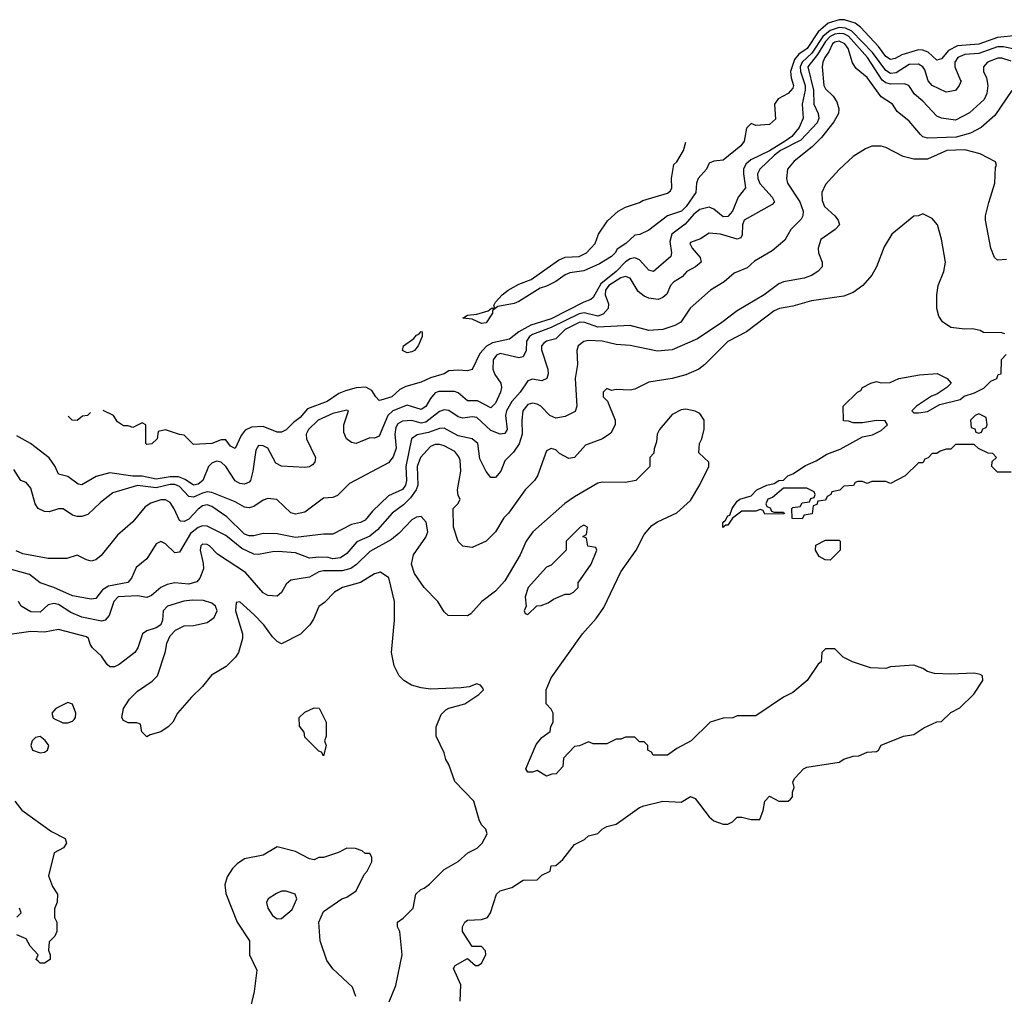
# Model space of a CAD drawing. Header units: inches. Extents: x 2348341 to 2479810, y 460419 to 613669.
# Tile 407 of 656: x 2394663 to 2398900, y 581511 to 585713. Entities that reach past the tile are written whole.
import ezdxf

# ---------------------------------------------------------------- set-up
doc = ezdxf.new("R2010")
doc.units = ezdxf.units.IN
doc.header["$MEASUREMENT"] = 0
doc.layers.add('C3598', color=7, linetype='Continuous')

msp = doc.modelspace()

# ---------------------------------------------------------------- linework, layer by layer
at = {"layer": 'C3598', "color": 2}
for points, elevation in [([(2398954.7, 585645.3), (2398870, 585636.3), (2398790, 585608.6), (2398698.5, 585601.4), (2398659.6, 585580.4), (2398630, 585545.2), (2398610, 585539.3), (2398573, 585573), (2398550, 585582.4), (2398530, 585583), (2398458.3, 585561.7), (2398430, 585546), (2398410, 585541.6), (2398390, 585555.1), (2398358.6, 585598.6), (2398281.3, 585681.3), (2398258.2, 585698.2), (2398212.9, 585712.9), (2398190, 585713.3), (2398142.2, 585697.8), (2398099.5, 585660.5), (2398051.3, 585590), (2398015.2, 585564.8), (2397997.5, 585542.5), (2397980.4, 585490), (2397982.8, 585462.8), (2397992.7, 585430), (2397990, 585418), (2397970, 585395.3), (2397927.3, 585372.7), (2397911.3, 585350), (2397915.3, 585284.7), (2397890, 585262), (2397830, 585258), (2397810, 585266), (2397790, 585246), (2397781, 585190), (2397766, 585170), (2397690, 585108.7), (2397650, 585104), (2397630, 585095.3), (2397618, 585070), (2397582.8, 585030), (2397576, 585010), (2397572, 584970), (2397530.4, 584910), (2397510.5, 584890), (2397450.6, 584869.4), (2397370, 584808), (2397331.6, 584788.4), (2397310, 584786), (2397271.3, 584750), (2397234, 584726), (2397226, 584710), (2397210, 584694), (2397157.5, 584662.5), (2397090, 584633.2), (2397030, 584623.7), (2397010, 584616), (2396970, 584586.6), (2396930, 584566), (2396902.5, 584557.5), (2396810, 584500.7), (2396790, 584492.3), (2396720.7, 584479.3), (2396698, 584462), (2396698, 584450), (2396670, 584409.3), (2396650, 584406), (2396610, 584424), (2396569, 584429), (2396590, 584442), (2396630, 584446), (2396679.3, 584460.7), (2396692.7, 584472.7), (2396707.3, 584472.7), (2396703.1, 584483.1), (2396710, 584498), (2396739, 584530), (2396765.2, 584550), (2396810, 584574.9), (2396864.5, 584595.5), (2396981.5, 584678.5), (2397010, 584690.8), (2397070, 584694.8), (2397102, 584710), (2397139, 584750), (2397154, 584790), (2397192.9, 584847.1), (2397238, 584890), (2397270, 584906), (2397330, 584926), (2397344, 584936), (2397450, 584966.8), (2397463.1, 584976.9), (2397468.7, 584990), (2397468, 585030), (2397478, 585090), (2397490, 585102), (2397519, 585150), (2397529.7, 585186.1)], 78), ([(2398930, 585534.7), (2398890, 585547.3), (2398872.8, 585547.2), (2398827.3, 585530), (2398810.8, 585510), (2398810.8, 585490), (2398823.4, 585463.4), (2398828.7, 585430), (2398824.9, 585395.1), (2398813, 585370), (2398750, 585313.2), (2398690, 585281.2), (2398629.1, 585289.1), (2398610, 585298), (2398550, 585362.7), (2398513, 585393), (2398489, 585430), (2398470, 585436.9), (2398410, 585435.6), (2398390, 585441.7), (2398373.7, 585453.7), (2398310.8, 585550), (2398230, 585642.5), (2398210, 585651.9), (2398190, 585653.6), (2398170, 585651.1), (2398150, 585640.9), (2398130, 585619.3), (2398096.1, 585563.9), (2398054.9, 585510), (2398078.4, 585410), (2398080.3, 585350), (2398099.5, 585310), (2398101.1, 585290), (2398094.6, 585270), (2398024.9, 585195.1), (2397936.9, 585150), (2397911.3, 585130), (2397848.4, 585070), (2397837.6, 585050), (2397839.5, 585030), (2397848.1, 585008.1), (2397900.7, 584950), (2397910.7, 584930), (2397901.4, 584918.6), (2397780.7, 584850), (2397772.7, 584830), (2397772.2, 584787.8), (2397765.5, 584774.5), (2397750, 584769.6), (2397678, 584790), (2397630, 584795.3), (2397592, 584770), (2397550, 584754), (2397546.8, 584750), (2397556, 584730), (2397591, 584690), (2397596, 584670), (2397571, 584650), (2397534, 584630), (2397513.1, 584606.9), (2397476.4, 584583.6), (2397464, 584570), (2397447.9, 584532.1), (2397430, 584517.2), (2397410, 584509.3), (2397370, 584515.1), (2397350, 584523.7), (2397324, 584544), (2397290, 584600.9), (2397270, 584607.6), (2397250, 584603.1), (2397198.5, 584570), (2397183.5, 584550), (2397181.8, 584530), (2397196, 584490), (2397195.3, 584470), (2397174.1, 584445.9), (2397150, 584437.7), (2397091.6, 584451.6), (2397070, 584447.3), (2396950, 584388.7), (2396870, 584358.2), (2396857, 584350), (2396843.2, 584330), (2396841.7, 584290), (2396830, 584262), (2396810, 584258.9), (2396730, 584276.9), (2396714, 584270), (2396700.3, 584250), (2396698.7, 584210), (2396707, 584187), (2396733, 584150), (2396736.4, 584130), (2396732.2, 584110), (2396710, 584062.7), (2396690, 584042.7), (2396632.6, 584072.6), (2396590, 584073.6), (2396550, 584107), (2396534, 584114), (2396465.9, 584114.1), (2396450, 584107), (2396430, 584083.7), (2396410, 584049.5), (2396390, 584036.2), (2396330, 584054.7), (2396268.2, 584030), (2396246.3, 584010), (2396210, 583921.2), (2396190, 583913.2), (2396170, 583914), (2396110, 583889.4), (2396090, 583894), (2396068.7, 583910), (2396057.2, 583937.2), (2396058, 583970), (2396078, 584030), (2396070, 584033.2), (2396010, 584018.7), (2395947.7, 583990), (2395906, 583950), (2395894.9, 583930), (2395896.4, 583910), (2395935.5, 583830), (2395933.4, 583810), (2395922.4, 583797.6), (2395910, 583789.4), (2395890, 583787), (2395790, 583792.3), (2395765.6, 583805.6), (2395730, 583869.2), (2395710, 583879.5), (2395690, 583881.2), (2395679.3, 583860.7), (2395666.4, 583770), (2395655.5, 583730), (2395650, 583722.7), (2395630, 583715.1), (2395610, 583718), (2395590, 583729.3), (2395549.6, 583790), (2395530, 583809.6), (2395510, 583814), (2395490, 583805.6), (2395475.8, 583790), (2395450.2, 583729.8), (2395430, 583714.7), (2395410, 583709.7), (2395374.4, 583734.4), (2395345.9, 583745.9), (2395310, 583746.1), (2395250, 583736.8), (2395190, 583748.9), (2395149.8, 583749.8), (2395050, 583763.1), (2394992.1, 583747.9), (2394930, 583711.8), (2394914, 583714), (2394870, 583747), (2394830, 583757.2), (2394815.1, 583790), (2394790, 583827.6), (2394709.4, 583890), (2394650, 583923.1)], 86), ([(2398950, 585585.1), (2398896.4, 585596.4), (2398870, 585596.5), (2398790, 585567.7), (2398730, 585564.2), (2398699.5, 585550), (2398687.4, 585530), (2398687.2, 585510), (2398711, 585451), (2398714, 585450), (2398706, 585430), (2398690, 585409.3), (2398650, 585401.2), (2398590, 585429.5), (2398571.8, 585450), (2398557.8, 585497.8), (2398549.4, 585510), (2398530, 585522.4), (2398490, 585521.1), (2398434.7, 585485.3), (2398410, 585482.3), (2398390, 585495.1), (2398332.5, 585572.5), (2398244.5, 585664.5), (2398216.9, 585676.9), (2398190, 585679.2), (2398150, 585666.2), (2398119.7, 585640.3), (2398071.2, 585568.8), (2398029.6, 585530.4), (2398021.3, 585510), (2398022.2, 585490), (2398043.2, 585430), (2398043.5, 585410), (2398030.2, 585350), (2398034.4, 585290), (2398016.5, 585250), (2397985.7, 585210), (2397956.9, 585190), (2397890, 585148.9), (2397809.2, 585110.8), (2397788.2, 585091.8), (2397778, 585070), (2397777.4, 585050), (2397786, 584990), (2397754.9, 584950), (2397730.4, 584890), (2397710, 584866.6), (2397690, 584864.5), (2397650, 584898.7), (2397630, 584906.6), (2397590, 584896), (2397564.1, 584875.9), (2397526.6, 584833.4), (2397468.7, 584790), (2397460.6, 584759.4), (2397468, 584710), (2397465.2, 584694.8), (2397390.8, 584630), (2397370, 584636), (2397330, 584680.5), (2397310, 584688.2), (2397290, 584684), (2397270, 584671.1), (2397229, 584630), (2397163.1, 584576.9), (2397130, 584517.2), (2397121, 584510), (2397090, 584498.4), (2396950, 584426.8), (2396861.8, 584398.2), (2396810.2, 584369.8), (2396770, 584339.3), (2396696.9, 584323.1), (2396671.4, 584308.6), (2396643.1, 584276.9), (2396610, 584208), (2396590, 584202), (2396550, 584205.2), (2396510, 584202), (2396490, 584189), (2396430, 584172.7), (2396390, 584153.2), (2396324.5, 584135.5), (2396298.5, 584121.5), (2396264.7, 584090), (2396216.4, 584076.4), (2396210, 584075.3), (2396195.3, 584090), (2396178, 584118), (2396151.9, 584131.9), (2396110, 584129.6), (2396064.4, 584115.6), (2396035.6, 584104.4), (2395986, 584070), (2395900.9, 584039.1), (2395870, 584001.2), (2395840.5, 583979.5), (2395810, 583948), (2395790, 583938), (2395770, 583939), (2395710, 583962.7), (2395660.7, 583959.3), (2395633.2, 583946.8), (2395615.2, 583924.8), (2395590, 583868), (2395570, 583878), (2395550, 583906), (2395530, 583906), (2395489, 583889), (2395410, 583886), (2395370, 583926), (2395350, 583928), (2395290, 583948), (2395258, 583942), (2395254, 583910), (2395231.6, 583888.4), (2395210, 583886), (2395206, 583890), (2395206, 583970), (2395190, 583978), (2395150, 583958), (2395130, 583966), (2395110, 583966), (2395083.1, 583983.1), (2395066, 584010), (2395021.8, 584032.1)], 82), ([(2398932, 585408), (2398858.9, 585301.1), (2398800.7, 585250), (2398754.9, 585225.1), (2398692.9, 585207.1), (2398570, 585203), (2398549.7, 585209.7), (2398538.9, 585218.9), (2398490, 585277.2), (2398438.6, 585318.6), (2398419, 585350), (2398370, 585380.9), (2398310, 585464.5), (2398262.9, 585502.9), (2398247.3, 585527.3), (2398227.8, 585590), (2398214.3, 585610), (2398190, 585620.4), (2398170, 585616.8), (2398160.3, 585610), (2398144.9, 585575.1), (2398127.6, 585550), (2398118.4, 585530), (2398115.5, 585510), (2398123.8, 585430), (2398130, 585416), (2398164.1, 585384.1), (2398179.9, 585359.9), (2398188, 585330), (2398186, 585310), (2398166.4, 585273.6), (2398113.1, 585206.9), (2398073.5, 585166.5), (2397995.2, 585104.8), (2397966.8, 585070), (2397962.8, 585030), (2397967.3, 585010), (2398020.5, 584930), (2398034.9, 584890), (2398032.7, 584870), (2398025.1, 584854.9), (2397982, 584810), (2397955.3, 584764.7), (2397900.9, 584719.1), (2397825.1, 584674.9), (2397793.8, 584646.2), (2397737.5, 584622.5), (2397694.6, 584585.4), (2397636, 584550), (2397548.3, 584471.7), (2397507.7, 584412.3), (2397482.5, 584397.5), (2397430, 584379.5), (2397370, 584375.6), (2397290, 584398), (2397150, 584390.9), (2397090, 584412), (2397070, 584410.8), (2397010, 584380.5), (2396970, 584339.5), (2396930.4, 584329.6), (2396918.4, 584321.6), (2396907.7, 584310), (2396908, 584292), (2396934.9, 584210), (2396936.3, 584190), (2396930.6, 584169.4), (2396910, 584159.3), (2396870, 584166), (2396850, 584159), (2396816.4, 584110), (2396780.3, 584070), (2396757, 584030), (2396754, 584010), (2396760.5, 583950), (2396750, 583933.2), (2396730, 583929.4), (2396690, 583945.1), (2396630, 584002), (2396610, 584005.1), (2396570, 583998.4), (2396550, 584004.5), (2396510, 584032), (2396490, 584034.5), (2396470, 584027.3), (2396410, 583981), (2396390, 583977.3), (2396350, 583988.3), (2396310, 583986), (2396290, 583974), (2396282, 583958), (2396277.4, 583930), (2396283.1, 583870), (2396270, 583832.7), (2396250, 583806), (2396082.5, 583717.5), (2396030, 583666), (2396010, 583657.2), (2395970, 583654), (2395890, 583594), (2395850, 583585.6), (2395830, 583592), (2395769.4, 583649.4), (2395730, 583653.2), (2395710, 583645.2), (2395670, 583618), (2395650, 583612.3), (2395630, 583615.1), (2395590, 583638.4), (2395490, 583678.3), (2395470, 583681), (2395450, 583676.4), (2395410, 583658.5), (2395390, 583661.3), (2395350, 583705.1), (2395330, 583713.5), (2395310, 583713.5), (2395250, 583698.8), (2395170, 583709.6), (2395062.8, 583677.2), (2395010, 583635.3), (2394956.3, 583583.7), (2394930, 583576), (2394910, 583576), (2394890, 583581.2), (2394850, 583609), (2394830, 583609.2), (2394790, 583596), (2394770, 583597.2), (2394742, 583610), (2394728.7, 583630), (2394710, 583698), (2394690, 583722), (2394668, 583730), (2394637.2, 583777.2)], 90), ([(2398910, 584682), (2398870, 584678), (2398858, 584690), (2398842, 584730), (2398819, 584850), (2398819, 584870), (2398833.2, 584926.8), (2398859, 585010), (2398862, 585078), (2398866, 585086), (2398862, 585102), (2398795.5, 585135.5), (2398730, 585154), (2398652, 585150), (2398570, 585113.2), (2398510, 585112.7), (2398464.5, 585124.5), (2398390, 585164), (2398370, 585169), (2398330, 585169), (2398302, 585158), (2398250, 585124), (2398190, 585069.2), (2398130, 585004), (2398114, 584970), (2398115.9, 584935.9), (2398126.8, 584910), (2398171.3, 584870), (2398184.7, 584850), (2398191, 584830), (2398172, 584810), (2398110, 584768), (2398098.8, 584730), (2398101, 584710), (2398116, 584670), (2398116, 584650), (2398098, 584630), (2398070, 584613.2), (2398038.5, 584601.5), (2397950, 584585.2), (2397930, 584577.2), (2397866, 584530), (2397750, 584460.9), (2397684, 584410), (2397579.4, 584340.6), (2397470, 584293.3), (2397407.2, 584287.2), (2397290, 584311.8), (2397230, 584315.6), (2397170, 584329.4), (2397110, 584332.3), (2397090, 584328.7), (2397066, 584310), (2397061, 584290), (2397062.8, 584230), (2397053, 584170), (2397060.7, 584050), (2397053, 584027), (2397010, 584005.2), (2396970, 583999.3), (2396944, 584010), (2396905.2, 584050), (2396890, 584058.4), (2396870, 584062.9), (2396850, 584057), (2396828.4, 584030), (2396823.7, 583990), (2396825.3, 583930), (2396812.1, 583887.9), (2396787.7, 583852.3), (2396750, 583815.3), (2396733.4, 583770), (2396710, 583742.7), (2396690, 583742.7), (2396670, 583769.2), (2396643.1, 583823.1), (2396634.5, 583890), (2396610, 583909.4), (2396550, 583923), (2396490, 583955.1), (2396470, 583954.7), (2396422.6, 583937.4), (2396373.4, 583926.6), (2396348.2, 583910), (2396324.6, 583790), (2396327, 583730), (2396323.1, 583710), (2396310, 583692), (2396250, 583664.5), (2396181.3, 583598.7), (2396150, 583559.3), (2396130, 583549.5), (2396090, 583541.2), (2396010, 583499), (2395970, 583499), (2395850, 583485.1), (2395770, 583500.7), (2395710, 583502), (2395670, 583492.3), (2395650, 583492), (2395630, 583499.5), (2395553.7, 583573.7), (2395490, 583618.7), (2395470, 583625.6), (2395450, 583621.6), (2395430, 583607), (2395390, 583564.2), (2395370, 583554.5), (2395356, 583556), (2395350, 583559), (2395328.1, 583608.1), (2395310, 583636), (2395290, 583646.6), (2395270, 583647), (2395226.7, 583633.3), (2395202.3, 583617.7), (2395150, 583553.2), (2395084.1, 583495.9), (2395012.8, 583407.2), (2394990, 583389), (2394970, 583384), (2394950, 583389), (2394910, 583409), (2394865.4, 583394.6), (2394785.4, 583394.6), (2394675.5, 583415.5), (2394647.2, 583427.2)], 94), ([(2398902, 584362), (2398890, 584366), (2398810, 584368), (2398796.4, 584376.4), (2398763.1, 584383.1), (2398730, 584381.2), (2398670, 584389), (2398633.6, 584413.6), (2398618, 584438), (2398609.2, 584470), (2398609.2, 584530), (2398616, 584570), (2398639.5, 584630), (2398647, 584670), (2398629.5, 584769.5), (2398613.2, 584830), (2398590, 584858), (2398550, 584878), (2398531.1, 584868.9), (2398510, 584868), (2398416, 584790), (2398383.4, 584736.6), (2398350.6, 584650), (2398330, 584614), (2398290.5, 584569.5), (2398250, 584539), (2398210, 584524), (2398070, 584503.7), (2397990, 584480.9), (2397932, 584470), (2397910, 584460.9), (2397790.5, 584369.5), (2397710, 584329.2), (2397611.3, 584230), (2397584.7, 584210), (2397530, 584185.2), (2397470, 584169.2), (2397370, 584153.2), (2397310, 584124), (2397290, 584119), (2397230, 584122), (2397210, 584118), (2397190, 584126), (2397174, 584110), (2397174, 584090), (2397191.6, 584071.6), (2397226, 583990), (2397226, 583970), (2397206.4, 583933.6), (2397170.7, 583909.3), (2397096.9, 583883.1), (2397050, 583829), (2397025.6, 583825.6), (2396986.3, 583846.3), (2396970, 583862), (2396950, 583868.7), (2396930, 583858), (2396890.7, 583750), (2396878.8, 583730), (2396838, 583690), (2396766, 583590), (2396746, 583570), (2396710.6, 583509.4), (2396670, 583469), (2396610, 583442), (2396570, 583448), (2396550, 583468), (2396529.3, 583529.3), (2396528.7, 583610), (2396549, 583631), (2396558, 583650), (2396550, 583666), (2396547.3, 583690), (2396560.7, 583770), (2396558.3, 583818.3), (2396553, 583833), (2396535.1, 583855.1), (2396490, 583879.6), (2396470, 583885.1), (2396450, 583885.1), (2396430, 583876.2), (2396387.4, 583830), (2396372.9, 583790), (2396376.5, 583710), (2396368.9, 583690), (2396344.6, 583655.4), (2396314.3, 583625.7), (2396266, 583590), (2396202.2, 583517.8), (2396169.1, 583490.9), (2396114, 583466), (2396070, 583417), (2396042.6, 583397.4), (2396010, 583393.3), (2395990, 583398.9), (2395950, 583401.1), (2395910, 583396.3), (2395850, 583418.9), (2395775.5, 583424.5), (2395750, 583423.7), (2395690, 583411.6), (2395670, 583413.3), (2395618.4, 583438.4), (2395550, 583493.3), (2395470, 583534), (2395450, 583535.1), (2395430, 583528), (2395397.6, 583502.4), (2395350, 583422), (2395330, 583419), (2395290, 583458), (2395270, 583468), (2395250, 583458), (2395210, 583394), (2395164.5, 583355.5), (2395144, 583310), (2395128.3, 583291.7), (2395044.8, 583275.2), (2395019.3, 583260.7), (2394990, 583222.7), (2394970, 583219.3), (2394890, 583234.5), (2394810, 583269.7), (2394750, 583289.6), (2394705.3, 583325.3), (2394595.6, 583355.6)], 98), ([(2398930, 583766), (2398870, 583766), (2398846, 583790), (2398848.4, 583811.6), (2398866, 583830), (2398850, 583846), (2398830, 583848), (2398788.4, 583868.4), (2398770, 583886), (2398690, 583886), (2398670, 583866), (2398650, 583866), (2398623.6, 583856.4), (2398610, 583846), (2398590, 583846), (2398572.7, 583827.3), (2398558, 583822), (2398550, 583806), (2398530, 583806), (2398474, 583750), (2398410, 583718), (2398390, 583726), (2398330, 583726), (2398310, 583718), (2398290, 583726), (2398270, 583726), (2398258, 583722), (2398251.6, 583708.4), (2398210, 583706), (2398191.6, 583688.4), (2398158, 583682), (2398154, 583670), (2398138, 583662), (2398130, 583646), (2398098, 583642), (2398092.7, 583627.3), (2398078, 583622), (2398072.7, 583587.3), (2398038, 583582), (2398030, 583566), (2397987.3, 583567.3), (2397986, 583610), (2397990, 583614), (2398022, 583618), (2398030, 583634), (2398062, 583638), (2398067.3, 583652.7), (2398082, 583658), (2398086, 583670), (2398082, 583682), (2398050, 583698), (2397950, 583698), (2397902, 583658), (2397882, 583650), (2397874, 583630), (2397878, 583618), (2397892.7, 583612.7), (2397898, 583598), (2397910, 583594), (2397950, 583594), (2397952.7, 583587.3), (2397870, 583586), (2397862, 583602), (2397850, 583606), (2397830, 583598), (2397770, 583598), (2397730, 583568), (2397710, 583538), (2397702, 583538), (2397688, 583528), (2397689, 583550), (2397700.4, 583559.6), (2397710, 583578), (2397719, 583581), (2397729.3, 583610), (2397750, 583641), (2397762, 583650), (2397810, 583664.7), (2397835.3, 583690), (2397878, 583710), (2397910, 583718), (2397930, 583730.8), (2397950, 583731.3), (2397968.7, 583750), (2397990, 583758.8), (2398045.1, 583794.9), (2398090, 583814.8), (2398135.9, 583844.1), (2398194.2, 583865.8), (2398290, 583918), (2398332.9, 583927.1), (2398370, 583946), (2398398, 583970), (2398387.3, 583987.3), (2398350, 583988), (2398290, 583978), (2398250, 583978), (2398230, 583986), (2398207.3, 583987.3), (2398206, 584050), (2398268, 584110), (2398282, 584118), (2398290, 584131), (2398326, 584150), (2398350, 584156), (2398370, 584151.3), (2398408.4, 584151.6), (2398446, 584170), (2398534.6, 584185.4), (2398610.7, 584190.7), (2398654, 584170), (2398672, 584150), (2398652, 584130), (2398610, 584102), (2398586.4, 584093.6), (2398522, 584050), (2398502, 584030), (2398510, 584022), (2398530, 584021), (2398570, 584027.3), (2398622.9, 584057.1), (2398710, 584078.8), (2398727.3, 584092.7), (2398772, 584108), (2398811.6, 584128.4), (2398842, 584158), (2398868, 584170), (2398874, 584186), (2398886, 584190), (2398888.4, 584251.6), (2398907.3, 584272.7)], 98), ([(2396558, 581490), (2396560.4, 581560.4), (2396528.9, 581631.1), (2396536.4, 581643.6), (2396590, 581674), (2396623.6, 581643.6), (2396636.4, 581643.6), (2396650, 581654), (2396668, 581690), (2396667.3, 581707.3), (2396650, 581726), (2396610, 581726), (2396568.7, 581790), (2396568, 581810), (2396578, 581830), (2396590, 581838), (2396650, 581841), (2396675.3, 581850), (2396689, 581870), (2396715.3, 581950), (2396730, 581964.7), (2396780.2, 581979.8), (2396830, 582011), (2396890, 582012), (2396910, 582032), (2396946, 582050), (2396950, 582072), (2396970, 582074), (2397000.4, 582099.6), (2397050, 582164.7), (2397093.6, 582186.4), (2397110, 582202), (2397150, 582211.3), (2397168.7, 582230), (2397190, 582241), (2397230, 582251), (2397330, 582322.8), (2397348, 582330), (2397430, 582350.6), (2397510, 582346.8), (2397550, 582370.8), (2397570, 582362), (2397630, 582282.8), (2397650, 582266), (2397690, 582251.3), (2397710, 582252), (2397730, 582262), (2397750, 582282), (2397770, 582282), (2397810, 582271.3), (2397848, 582272), (2397862, 582310), (2397868.7, 582350), (2397890, 582372), (2397930, 582351.3), (2397970, 582351.3), (2397980.2, 582359.8), (2397988.7, 582370), (2397988.7, 582390), (2397995.3, 582410), (2397990, 582434), (2397998, 582450), (2398035.3, 582490), (2398050, 582497.3), (2398190, 582518), (2398210, 582531.3), (2398250, 582544.7), (2398274, 582546), (2398310, 582562), (2398350, 582564.7), (2398358, 582570), (2398370, 582591.3), (2398466, 582630), (2398510, 582638), (2398553.6, 582666.4), (2398610, 582692), (2398630, 582694), (2398670, 582732), (2398708.4, 582751.6), (2398768.4, 582811.6), (2398808, 582870), (2398806, 582890), (2398796.4, 582896.4), (2398770, 582902), (2398670, 582897.2), (2398600.2, 582900.2), (2398570, 582908.7), (2398550, 582922), (2398510, 582935.3), (2398410, 582928.7), (2398390, 582922), (2398324.7, 582924.7), (2398246, 582950), (2398206, 582970), (2398170, 583006), (2398130, 583006), (2398114, 582990), (2398112, 582950), (2398099.6, 582940.4), (2398052, 582870), (2397990, 582818), (2397950, 582798), (2397830, 582718), (2397750, 582718), (2397731.1, 582708.9), (2397690, 582708), (2397634, 582690), (2397552, 582610), (2397490, 582578), (2397450, 582548.7), (2397388.4, 582548.4), (2397382, 582562), (2397366, 582570), (2397366, 582590), (2397350, 582606), (2397330, 582606), (2397310, 582626), (2397270, 582626), (2397250, 582618), (2397230, 582618), (2397190, 582598), (2397130, 582598), (2397110, 582606), (2397071.6, 582588.4), (2397050, 582586), (2397003.6, 582536.4), (2396999.6, 582500.4), (2396971.6, 582468.4), (2396952.7, 582467.3), (2396930, 582458), (2396890, 582482), (2396870, 582475.3), (2396850, 582475.3), (2396841.2, 582490), (2396884.8, 582595.2), (2396910, 582624.7), (2396946, 582650), (2396948.4, 582671.6), (2396958, 582690), (2396958, 582730), (2396950, 582746), (2396928, 582770), (2396928.7, 582830), (2396950, 582882), (2397084, 583070), (2397143.3, 583136.7), (2397176.6, 583183.4), (2397250, 583338), (2397316, 583430), (2397350, 583498), (2397383.2, 583536.8), (2397406.8, 583553.2), (2397490, 583591), (2397550, 583644.7), (2397590, 583712), (2397628, 583790), (2397628, 583810), (2397586, 583850), (2397588, 583890), (2397598, 583910), (2397608.9, 583951.1), (2397609, 583990), (2397590, 584019), (2397569.3, 584029.3), (2397530, 584037.2), (2397510, 584034), (2397470, 584014), (2397416, 583950), (2397406, 583930), (2397403.6, 583896.4), (2397392.7, 583867.3), (2397391.6, 583848.4), (2397374, 583830), (2397374, 583790), (2397314, 583730), (2397270, 583722), (2397170, 583724), (2397150, 583719), (2397050, 583660.9), (2397008.7, 583631.3), (2396870.5, 583509.5), (2396842.8, 583470), (2396816.3, 583410), (2396750, 583299), (2396710, 583254), (2396650.9, 583209.1), (2396603.6, 583156.4), (2396590, 583148), (2396506, 583150), (2396490, 583166), (2396462, 583210), (2396404, 583270), (2396361.2, 583330), (2396349.4, 583370), (2396357.2, 583410), (2396410, 583486), (2396419.3, 583510), (2396411.7, 583551.7), (2396390, 583575.3), (2396370, 583573.2), (2396350, 583561.2), (2396296.4, 583503.6), (2396263.4, 583476.6), (2396170, 583425.6), (2396111.4, 583368.6), (2396087.9, 583352.1), (2396050, 583341.7), (2395970, 583342.4), (2395950, 583337.6), (2395910, 583314.5), (2395830, 583301.2), (2395810, 583284), (2395790, 583249), (2395770, 583233.2), (2395730, 583236), (2395710, 583246.6), (2395634.8, 583334.8), (2395513.6, 583413.6), (2395479, 583450), (2395470, 583455.1), (2395450, 583456), (2395442.8, 583450), (2395439.1, 583430), (2395452.7, 583372.7), (2395453, 583350), (2395438, 583310), (2395424.9, 583295.1), (2395390, 583284.2), (2395330.3, 583289.7), (2395297, 583283), (2395270.3, 583269.7), (2395230, 583235.1), (2395210, 583227), (2395170, 583234.7), (2395086, 583230), (2395067.7, 583210), (2395047.3, 583150), (2395030.4, 583129.6), (2395014.9, 583125.1), (2394930, 583142.4), (2394883.1, 583163.1), (2394830, 583196.9), (2394810, 583201.6), (2394784.7, 583195.3), (2394750, 583163.7), (2394710, 583166), (2394669.6, 583189.6), (2394658, 583210)], 102), ([(2394967, 584023), (2394954, 584010), (2394932.7, 584007.3), (2394910, 583988), (2394888, 583990), (2394871, 584007)], 82), ([(2396252.9, 581487.1), (2396282, 581558), (2396308.7, 581690), (2396298, 581790), (2396288, 581810), (2396288, 581830), (2396312.9, 581847.1), (2396355.3, 581890), (2396368, 581950), (2396388.7, 581970), (2396404, 581976), (2396426, 581994), (2396490, 582056), (2396550, 582091), (2396591.9, 582128.1), (2396631.5, 582148.5), (2396652.7, 582170), (2396674, 582210), (2396668.7, 582230), (2396650, 582248.7), (2396639.3, 582270), (2396617, 582350), (2396535.9, 582435.9), (2396510, 582508), (2396497.2, 582530), (2396490, 582558), (2396455.3, 582630), (2396455.3, 582670), (2396476, 582724), (2396496, 582744), (2396509.3, 582750.7), (2396578, 582770), (2396638, 582810), (2396658, 582830), (2396656.4, 582836.4), (2396646, 582850), (2396630, 582855.3), (2396596.9, 582843.1), (2396562, 582838), (2396430, 582833.2), (2396390, 582838), (2396348.7, 582850), (2396315.3, 582870), (2396295.3, 582890), (2396273.6, 582933.6), (2396262.7, 582990), (2396275.1, 583130), (2396275.1, 583210), (2396251.9, 583311.9), (2396216, 583336), (2396190, 583329.2), (2396130, 583292), (2396052, 583270), (2396018, 583250), (2395974.4, 583205.6), (2395950, 583188), (2395926.4, 583133.6), (2395910.9, 583109.1), (2395871.1, 583068.9), (2395790, 583028), (2395770, 583038), (2395750, 583058), (2395714, 583110), (2395670, 583154), (2395610, 583208), (2395594, 583206), (2395592, 583170), (2395621, 583070), (2395621, 583050), (2395604.7, 582990), (2395591.3, 582970), (2395551.3, 582930), (2395487.7, 582892.3), (2395450, 582844), (2395402, 582798), (2395342, 582730), (2395322, 582690), (2395302, 582670), (2395270, 582648.7), (2395223.6, 582636.4), (2395210, 582628), (2395188.4, 582648.4), (2395182, 582682), (2395167.3, 582687.3), (2395130, 582688), (2395110, 582698), (2395102, 582710), (2395109, 582750), (2395135.3, 582790), (2395170, 582824.7), (2395233.2, 582866.8), (2395255.3, 582890), (2395290, 582994), (2395295.3, 583030), (2395310, 583062), (2395333.6, 583086.4), (2395370, 583104.7), (2395410, 583106), (2395470, 583118.8), (2395499.6, 583140.4), (2395512.7, 583170), (2395505.2, 583190), (2395490, 583202.7), (2395454, 583214), (2395404.7, 583215.3), (2395368.4, 583211.6), (2395298, 583190), (2395280.7, 583170), (2395277.3, 583130), (2395270.7, 583109.3), (2395250, 583096), (2395210, 583084), (2395191.3, 583070), (2395171.3, 583010), (2395158, 582990), (2395090, 582939), (2395070, 582929), (2395050, 582928.7), (2395039, 582939), (2395014.8, 582974.8), (2394975.3, 583010), (2394965.6, 583025.6), (2394959, 583050), (2394950, 583057.2), (2394830, 583089), (2394770, 583077.2), (2394710, 583080.9), (2394630, 583069)], 106), ([(2394642, 582350), (2394672.3, 582312.3), (2394799.9, 582219.9), (2394858, 582190), (2394864.7, 582170), (2394850.6, 582149.4), (2394811.1, 582128.9), (2394786, 582030), (2394803.5, 581983.5), (2394824.7, 581950), (2394823.6, 581916.4), (2394812.7, 581887.3), (2394812, 581870), (2394812, 581850), (2394822, 581830), (2394822, 581790), (2394814, 581770), (2394790, 581746), (2394786, 581710), (2394794, 581690), (2394794, 581670), (2394770, 581654), (2394750, 581654), (2394741.5, 581661.5), (2394734, 581670), (2394742, 581690), (2394707.2, 581727.2), (2394690, 581758), (2394650, 581775.3)], 106), ([(2396109, 581510), (2396095.3, 581550), (2396010, 581629), (2395984.8, 581664.8), (2395955.1, 581750), (2395949.3, 581829.3), (2395970, 581876), (2396049.4, 581930.6), (2396070, 581938), (2396110, 581964.7), (2396144.7, 582035.3), (2396158, 582050), (2396178, 582090), (2396178, 582110), (2396170, 582126), (2396150, 582126), (2396136.4, 582136.4), (2396107.3, 582147.3), (2396070, 582148), (2396034, 582130), (2395970, 582108.7), (2395950, 582108), (2395930, 582098), (2395910, 582102), (2395850, 582134), (2395770, 582154), (2395710, 582119), (2395630, 582102), (2395598.8, 582081.2), (2395578.8, 582061.2), (2395555.3, 582024.7), (2395546, 581990), (2395550, 581954), (2395598.8, 581830), (2395651.3, 581750), (2395652, 581690), (2395683.6, 581623.6), (2395671.6, 581531.6), (2395658, 581470)], 110), ([(2394650, 581851.3), (2394668.7, 581870), (2394662, 581890)], 106)]:
    msp.add_lwpolyline(points, dxfattribs=dict(at, elevation=elevation))
for points, elevation in [([(2396330, 584279.3), (2396309.4, 584289.4), (2396314, 584310), (2396358.4, 584341.6), (2396370, 584356), (2396380.4, 584359.6), (2396391, 584371), (2396394, 584370), (2396394.8, 584350), (2396377.3, 584310), (2396361, 584290), (2396350, 584283.7)], 78), ([(2398790, 584018), (2398774, 584010), (2398754, 583990), (2398758, 583958), (2398772.7, 583952.7), (2398778, 583938), (2398790, 583934), (2398802, 583938), (2398807.3, 583952.7), (2398822, 583958), (2398826, 583970), (2398822, 584002)], 98), ([(2397090, 583538), (2397074, 583530), (2397014, 583470), (2397014, 583430), (2396950, 583366), (2396930, 583358), (2396851.3, 583270), (2396838, 583230), (2396842, 583190), (2396834, 583170), (2396838, 583158), (2396850, 583154), (2396888.4, 583191.6), (2396907.3, 583192.7), (2396936.4, 583203.6), (2396960.4, 583219.6), (2397010, 583242), (2397030, 583242), (2397046, 583250), (2397066, 583270), (2397066, 583290), (2397122, 583370), (2397146, 583430), (2397142, 583442), (2397108, 583448), (2397102, 583482), (2397086, 583490), (2397102, 583498), (2397106, 583530)], 106), ([(2398150, 583388), (2398128.4, 583388.4), (2398103.1, 583403.1), (2398088, 583430), (2398088.4, 583451.6), (2398130, 583474), (2398190, 583474), (2398194, 583470), (2398194, 583430)], 98), ([(2394870, 582775.3), (2394818, 582750), (2394801, 582730), (2394807.3, 582707.3), (2394847.7, 582687.7), (2394870, 582687.3), (2394890, 582694.8), (2394897.6, 582702.4), (2394902.7, 582710), (2394903.7, 582730), (2394890, 582768.7)], 110), ([(2395970, 582546), (2395962, 582562), (2395950, 582566), (2395890, 582626), (2395887.3, 582647.3), (2395867.3, 582672.7), (2395866, 582710), (2395890, 582734), (2395930, 582752), (2395951.1, 582751.1), (2395982, 582690), (2395982, 582630), (2395974, 582610), (2395982, 582590)], 106), ([(2394750, 582629), (2394730, 582624), (2394716, 582610), (2394711, 582590), (2394718, 582570), (2394750, 582558.8), (2394770, 582561), (2394782, 582570), (2394788.7, 582590), (2394772.3, 582612.3)], 110), ([(2395810, 581964), (2395790, 581964), (2395767.1, 581952.9), (2395732, 581930), (2395724.7, 581915.3), (2395731, 581890), (2395750, 581858), (2395770, 581844.9), (2395790, 581845.5), (2395835.5, 581884.5), (2395855.3, 581930), (2395848, 581950)], 114)]:
    msp.add_lwpolyline(points, close=True, dxfattribs=dict(at, elevation=elevation))

doc.saveas('drawing.dxf')
